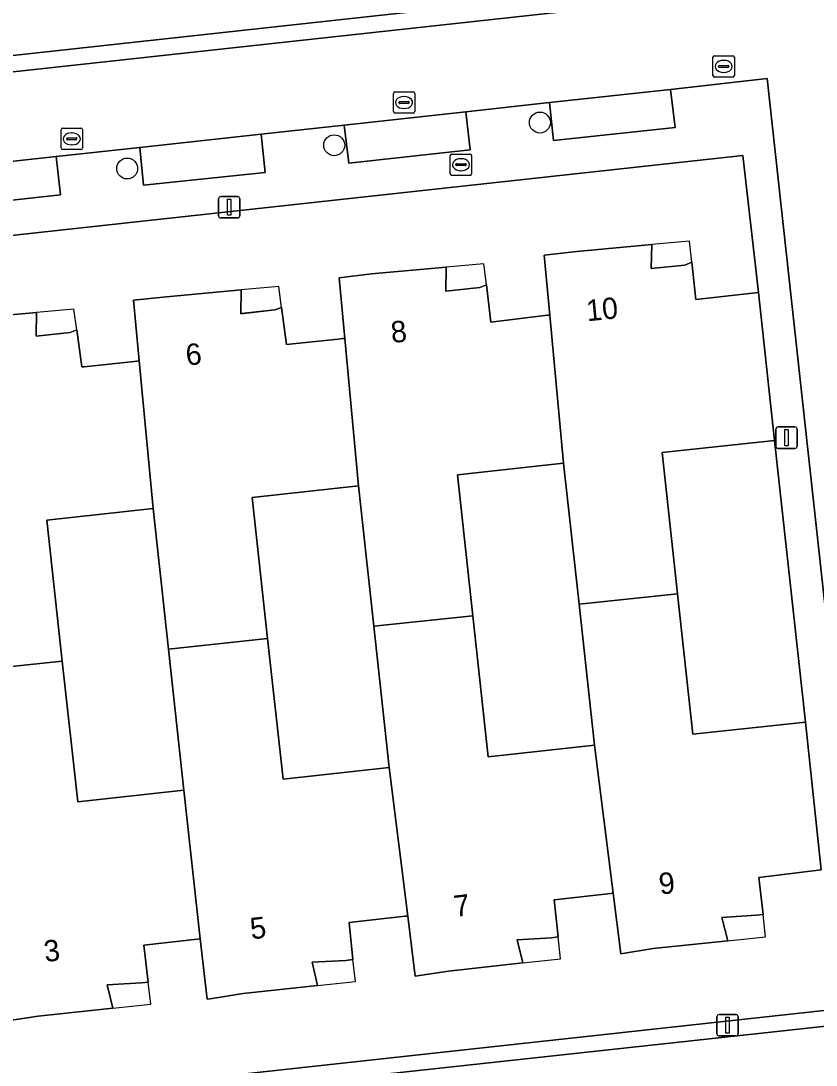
# Model space of a CAD drawing. Extents: x 161248 to 161848, y 384871 to 385383.
# Drawn here: x 161357.1 to 161394.3, y 385112.17 to 385161.04 of the extents above; entities that cross this region are included whole.
import ezdxf

# ---------------------------------------------------------------- set-up
doc = ezdxf.new("R2010")
doc.units = 0
for name, color, linetype in [('IMGEO_Boom', 7, 'Continuous'), ('IMGEO_Brandkraan', 7, 'Continuous'), ('IMGEO_Erf', 7, 'Continuous'), ('IMGEO_Kolk', 7, 'Continuous'), ('IMGEO_Lichtmast', 7, 'Continuous'), ('IMGEO_Muur', 7, 'Continuous'), ('IMGEO_Pand', 7, 'Continuous'), ('IMGEO_Pand_nummerreeks', 7, 'Continuous'), ('IMGEO_Pand_overbouw', 7, 'Continuous'), ('IMGEO_Parkeervlak_open', 7, 'Continuous'), ('IMGEO_Rijbaan_lokaal_open', 7, 'Continuous'), ('IMGEO_Voetpad_open', 7, 'Continuous')]:
    doc.layers.add(name, color=color, linetype=linetype)

msp = doc.modelspace()

# ---------------------------------------------------------------- linework, layer by layer
at = {"layer": 'IMGEO_Boom'}
for centre in [(161381.378, 385156.279), (161371.758, 385155.218), (161362.075, 385154.129)]:
    msp.add_circle(centre, 0.489, dxfattribs=at)
at = {"layer": 'IMGEO_Brandkraan'}
for p, q in [((161377.185, 385153.881), (161377.185, 385154.733)), ((161377.26, 385154.807), (161378.112, 385154.807)), ((161377.487, 385154.35), (161377.885, 385154.35)), ((161377.673, 385154.587), (161377.698, 385154.587)), ((161378.186, 385154.733), (161378.186, 385153.881)), ((161377.444, 385154.301), (161377.444, 385154.313)), ((161377.882, 385154.264), (161377.484, 385154.264)), ((161377.696, 385154.027), (161377.671, 385154.027)), ((161377.928, 385154.313), (161377.928, 385154.301)), ((161378.112, 385153.807), (161377.26, 385153.807))]:
    msp.add_line(p, q, dxfattribs=at)
for points in [[(161377.185, 385153.881), (161377.185, 385154.733)], [(161377.26, 385154.807), (161378.112, 385154.807)], [(161378.186, 385154.733), (161378.186, 385153.881)], [(161378.112, 385153.807), (161377.26, 385153.807)]]:
    msp.add_lwpolyline(points, dxfattribs=at)
for centre, radius, start, end in [((161377.262, 385154.731), 0.0765, 91.552, 178.448), ((161377.262, 385154.731), 0.0765, 91.552, 178.448), ((161377.484, 385154.31), 0.0403, 85.8775, 175.7526), ((161377.889, 385154.312), 0.0386, 1.7309, 96.639), ((161378.11, 385154.731), 0.0765, 1.552, 88.448), ((161378.11, 385154.731), 0.0765, 1.552, 88.448), ((161377.262, 385153.883), 0.0765, 181.552, 268.448), ((161377.262, 385153.883), 0.0765, 181.552, 268.448), ((161377.481, 385154.3), 0.0366, 178.938, 274.7102), ((161377.885, 385154.307), 0.043, 264.8664, 352.4533), ((161378.11, 385153.883), 0.0765, 271.552, 358.448), ((161378.11, 385153.883), 0.0765, 271.552, 358.448)]:
    msp.add_arc(centre, radius, start, end, dxfattribs=at)
for centre, major_axis, ratio, start_param, end_param in [((161377.672, 385154.307), (-0.387, 0.002), 0.722429, 4.712389, 7.853982), ((161377.697, 385154.307), (-0.39, 0.002), 0.717154, 1.570796, 4.712389)]:
    msp.add_ellipse(centre, major_axis=major_axis, ratio=ratio, start_param=start_param, end_param=end_param, dxfattribs=at)
at = {"layer": 'IMGEO_Erf'}
for points in [[(161341.369, 385161.26), (161341.751, 385157.774), (161414.901, 385165.791)], [(161354.342, 385147.087), (161357.835, 385147.394), (161357.818, 385146.288), (161359.401, 385146.46), (161359.719, 385146.576), (161359.956, 385144.842), (161360.063, 385144.853), (161362.405, 385145.104), (161362.528, 385145.117), (161362.641, 385145.129), (161362.376, 385147.967), (161363.908, 385148.129), (161367.412, 385148.446), (161367.398, 385147.336), (161367.42, 385147.339), (161368.979, 385147.52), (161369.294, 385147.627), (161369.519, 385145.891), (161371.937, 385146.147), (161372.141, 385146.169), (161372.255, 385146.181), (161371.992, 385149.021), (161373.499, 385149.197), (161376.995, 385149.511), (161376.975, 385148.397), (161378.566, 385148.567), (161378.873, 385148.684), (161379.078, 385146.946), (161381.73, 385147.259), (161381.843, 385147.272), (161381.582, 385150.08), (161383.104, 385150.25), (161386.606, 385150.569), (161386.583, 385149.447), (161388.155, 385149.608), (161388.482, 385149.742), (161388.674, 385148.005), (161391.61, 385148.328), (161390.866, 385154.733), (161342.683, 385149.46)], [(161394.539, 385121.312), (161391.621, 385120.955), (161391.817, 385119.216), (161391.5, 385119.185), (161389.894, 385119.087), (161390.161, 385117.991), (161386.679, 385117.627), (161385.166, 385117.386), (161384.809, 385120.215), (161384.696, 385120.202), (161382.045, 385119.91), (161382.231, 385118.17), (161381.917, 385118.136), (161380.313, 385118.036), (161380.576, 385116.952), (161377.096, 385116.575), (161375.55, 385116.331), (161375.199, 385119.148), (161375.084, 385119.136), (161372.452, 385118.851), (161372.636, 385117.116), (161372.303, 385117.074), (161370.721, 385116.988), (161370.97, 385115.894), (161367.494, 385115.531), (161365.962, 385115.279), (161365.808, 385115.263), (161365.493, 385118.083), (161362.859, 385117.793), (161363.059, 385116.048), (161362.739, 385116.022), (161361.138, 385115.924), (161361.407, 385114.838), (161357.912, 385114.471), (161356.367, 385114.224)], [(161347.043, 385109.527), (161395.24, 385114.796)]]:
    msp.add_lwpolyline(points, dxfattribs=at)
for points in [[(161392.354, 385141.407), (161387.094, 385140.842), (161387.817, 385134.221), (161388.533, 385127.656), (161393.793, 385128.224)], [(161382.489, 385140.336), (161377.519, 385139.79), (161378.241, 385133.199), (161378.964, 385126.604), (161383.934, 385127.151), (161383.212, 385133.741)], [(161369.363, 385125.549), (161374.333, 385126.095), (161373.611, 385132.706), (161372.893, 385139.281), (161367.923, 385138.735), (161368.644, 385132.134)], [(161364.006, 385131.641), (161363.284, 385138.226), (161358.314, 385137.68), (161359.038, 385131.08), (161359.76, 385124.495), (161364.73, 385125.041)]]:
    msp.add_lwpolyline(points, close=True, dxfattribs=at)
at = {"layer": 'IMGEO_Kolk'}
for p, q in [((161389.473, 385158.48), (161389.473, 385159.332)), ((161389.548, 385159.406), (161390.4, 385159.406)), ((161390.474, 385159.332), (161390.474, 385158.48)), ((161389.732, 385158.9), (161389.732, 385158.912)), ((161390.17, 385158.863), (161389.772, 385158.863)), ((161389.775, 385158.949), (161390.173, 385158.949)), ((161389.961, 385159.186), (161389.986, 385159.186)), ((161390.216, 385158.912), (161390.216, 385158.9)), ((161390.4, 385158.406), (161389.548, 385158.406)), ((161389.984, 385158.626), (161389.959, 385158.626)), ((161374.523, 385156.79), (161374.523, 385157.642)), ((161374.598, 385157.716), (161375.45, 385157.716)), ((161374.825, 385157.259), (161375.223, 385157.259)), ((161375.011, 385157.496), (161375.036, 385157.496)), ((161375.524, 385157.642), (161375.524, 385156.79)), ((161374.782, 385157.21), (161374.782, 385157.222)), ((161375.22, 385157.173), (161374.822, 385157.173)), ((161375.034, 385156.936), (161375.009, 385156.936)), ((161375.266, 385157.222), (161375.266, 385157.21)), ((161375.45, 385156.716), (161374.598, 385156.716)), ((161358.984, 385155.091), (161358.984, 385155.943)), ((161359.059, 385156.017), (161359.911, 385156.017)), ((161359.472, 385155.797), (161359.497, 385155.797)), ((161359.985, 385155.943), (161359.985, 385155.091)), ((161359.243, 385155.511), (161359.243, 385155.523)), ((161359.681, 385155.474), (161359.283, 385155.474)), ((161359.286, 385155.56), (161359.684, 385155.56)), ((161359.727, 385155.523), (161359.727, 385155.511)), ((161359.911, 385155.017), (161359.059, 385155.017)), ((161359.495, 385155.237), (161359.47, 385155.237))]:
    msp.add_line(p, q, dxfattribs=at)
for points in [[(161389.473, 385158.48), (161389.473, 385159.332)], [(161389.548, 385159.406), (161390.4, 385159.406)], [(161390.474, 385159.332), (161390.474, 385158.48)], [(161390.4, 385158.406), (161389.548, 385158.406)], [(161374.523, 385156.79), (161374.523, 385157.642)], [(161374.598, 385157.716), (161375.45, 385157.716)], [(161375.524, 385157.642), (161375.524, 385156.79)], [(161375.45, 385156.716), (161374.598, 385156.716)], [(161358.984, 385155.091), (161358.984, 385155.943)], [(161359.059, 385156.017), (161359.911, 385156.017)], [(161359.985, 385155.943), (161359.985, 385155.091)], [(161359.911, 385155.017), (161359.059, 385155.017)]]:
    msp.add_lwpolyline(points, dxfattribs=at)
for centre, radius, start, end in [((161389.55, 385159.33), 0.0765, 91.552, 178.448), ((161389.55, 385159.33), 0.0765, 91.552, 178.448), ((161390.398, 385159.33), 0.0765, 1.552, 88.448), ((161390.398, 385159.33), 0.0765, 1.552, 88.448), ((161389.772, 385158.909), 0.0403, 85.8775, 175.7526), ((161389.769, 385158.899), 0.0366, 178.938, 274.7102), ((161390.173, 385158.906), 0.043, 264.8664, 352.4533), ((161390.177, 385158.911), 0.0386, 1.7309, 96.639), ((161389.55, 385158.482), 0.0765, 181.552, 268.448), ((161389.55, 385158.482), 0.0765, 181.552, 268.448), ((161390.398, 385158.482), 0.0765, 271.552, 358.448), ((161390.398, 385158.482), 0.0765, 271.552, 358.448), ((161374.6, 385157.64), 0.0765, 91.552, 178.448), ((161374.6, 385157.64), 0.0765, 91.552, 178.448), ((161374.822, 385157.219), 0.0403, 85.8775, 175.7526), ((161375.227, 385157.221), 0.0386, 1.7309, 96.639), ((161375.448, 385157.64), 0.0765, 1.552, 88.448), ((161375.448, 385157.64), 0.0765, 1.552, 88.448), ((161374.6, 385156.792), 0.0765, 181.552, 268.448), ((161374.6, 385156.792), 0.0765, 181.552, 268.448), ((161374.819, 385157.209), 0.0366, 178.938, 274.7102), ((161375.223, 385157.216), 0.043, 264.8664, 352.4533), ((161375.448, 385156.792), 0.0765, 271.552, 358.448), ((161375.448, 385156.792), 0.0765, 271.552, 358.448), ((161359.061, 385155.941), 0.0765, 91.552, 178.448), ((161359.061, 385155.941), 0.0765, 91.552, 178.448), ((161359.909, 385155.941), 0.0765, 1.552, 88.448), ((161359.909, 385155.941), 0.0765, 1.552, 88.448), ((161359.283, 385155.52), 0.0403, 85.8775, 175.7526), ((161359.28, 385155.51), 0.0366, 178.938, 274.7102), ((161359.684, 385155.517), 0.043, 264.8664, 352.4533), ((161359.688, 385155.522), 0.0386, 1.7309, 96.639), ((161359.061, 385155.093), 0.0765, 181.552, 268.448), ((161359.061, 385155.093), 0.0765, 181.552, 268.448), ((161359.909, 385155.093), 0.0765, 271.552, 358.448), ((161359.909, 385155.093), 0.0765, 271.552, 358.448)]:
    msp.add_arc(centre, radius, start, end, dxfattribs=at)
for centre, major_axis, ratio, start_param, end_param in [((161389.96, 385158.906), (-0.387, 0.002), 0.722429, 4.712389, 7.853982), ((161389.985, 385158.906), (-0.39, 0.002), 0.717154, 1.570796, 4.712389), ((161375.01, 385157.216), (-0.387, 0.002), 0.722429, 4.712389, 7.853982), ((161375.035, 385157.216), (-0.39, 0.002), 0.717154, 1.570796, 4.712389), ((161359.471, 385155.517), (-0.387, 0.002), 0.722429, 4.712389, 7.853982), ((161359.496, 385155.517), (-0.39, 0.002), 0.717154, 1.570796, 4.712389)]:
    msp.add_ellipse(centre, major_axis=major_axis, ratio=ratio, start_param=start_param, end_param=end_param, dxfattribs=at)
at = {"layer": 'IMGEO_Lichtmast'}
for p, q in [((161366.353, 385151.914), (161366.353, 385152.714)), ((161366.353, 385152.714), (161366.353, 385151.914)), ((161366.453, 385152.814), (161367.243, 385152.814)), ((161367.243, 385152.814), (161366.453, 385152.814)), ((161367.343, 385152.714), (161367.343, 385151.914)), ((161367.343, 385151.914), (161367.343, 385152.714)), ((161367.243, 385151.814), (161366.453, 385151.814)), ((161366.453, 385151.814), (161367.243, 385151.814)), ((161392.414, 385141.134), (161392.414, 385141.934)), ((161392.414, 385141.934), (161392.414, 385141.134)), ((161392.514, 385142.034), (161393.304, 385142.034)), ((161393.304, 385142.034), (161392.514, 385142.034)), ((161393.404, 385141.934), (161393.404, 385141.134)), ((161393.404, 385141.134), (161393.404, 385141.934)), ((161393.304, 385141.034), (161392.514, 385141.034)), ((161392.514, 385141.034), (161393.304, 385141.034)), ((161389.66, 385113.636), (161389.66, 385114.436)), ((161389.66, 385114.436), (161389.66, 385113.636)), ((161389.76, 385114.536), (161390.55, 385114.536)), ((161390.55, 385114.536), (161389.76, 385114.536)), ((161390.65, 385114.436), (161390.65, 385113.636)), ((161390.65, 385113.636), (161390.65, 385114.436)), ((161390.55, 385113.536), (161389.76, 385113.536)), ((161389.76, 385113.536), (161390.55, 385113.536))]:
    msp.add_line(p, q, dxfattribs=at)
for points in [[(161366.773, 385152.689), (161366.923, 385152.689), (161366.923, 385151.939), (161366.773, 385151.939), (161366.773, 385152.689)], [(161392.834, 385141.909), (161392.984, 385141.909), (161392.984, 385141.159), (161392.834, 385141.159), (161392.834, 385141.909)], [(161390.08, 385114.411), (161390.23, 385114.411), (161390.23, 385113.661), (161390.08, 385113.661), (161390.08, 385114.411)]]:
    msp.add_lwpolyline(points, dxfattribs=at)
for centre, start, end in [((161366.453, 385152.714), 90, 180), ((161366.453, 385152.714), 90, 180), ((161367.243, 385152.714), 0, 90), ((161367.243, 385152.714), 360, 90), ((161366.453, 385151.914), 180, 270), ((161366.453, 385151.914), 180, 270), ((161367.243, 385151.914), 270, 0), ((161367.243, 385151.914), 270, 0), ((161392.514, 385141.934), 90, 180), ((161392.514, 385141.934), 90, 180), ((161393.304, 385141.934), 0, 90), ((161393.304, 385141.934), 360, 90), ((161392.514, 385141.134), 180, 270), ((161392.514, 385141.134), 180, 270), ((161393.304, 385141.134), 270, 0), ((161393.304, 385141.134), 270, 0), ((161389.76, 385114.436), 90, 180), ((161389.76, 385114.436), 90, 180), ((161390.55, 385114.436), 0, 90), ((161390.55, 385114.436), 360, 90), ((161389.76, 385113.636), 180, 270), ((161389.76, 385113.636), 180, 270), ((161390.55, 385113.636), 270, 0), ((161390.55, 385113.636), 270, 0)]:
    msp.add_arc(centre, 0.1, start, end, dxfattribs=at)
at = {"layer": 'IMGEO_Muur'}
msp.add_lwpolyline([(161393.793, 385128.224), (161392.354, 385141.407)], dxfattribs=at)
at = {"layer": 'IMGEO_Pand'}
for points in [[(161391.61, 385148.328), (161388.674, 385148.005), (161388.482, 385149.742), (161388.155, 385149.608), (161386.583, 385149.447), (161386.606, 385150.569), (161383.104, 385150.25), (161381.582, 385150.08), (161381.843, 385147.272), (161382.489, 385140.336), (161383.212, 385133.741), (161387.817, 385134.221), (161387.094, 385140.842), (161392.354, 385141.407)], [(161381.843, 385147.272), (161381.73, 385147.259), (161379.078, 385146.946), (161378.873, 385148.684), (161378.566, 385148.567), (161376.975, 385148.397), (161376.995, 385149.511), (161373.499, 385149.197), (161371.992, 385149.021), (161372.255, 385146.181), (161372.893, 385139.281), (161373.611, 385132.706), (161378.241, 385133.199), (161377.519, 385139.79), (161382.489, 385140.336)], [(161372.255, 385146.181), (161372.141, 385146.169), (161371.937, 385146.147), (161369.519, 385145.891), (161369.294, 385147.627), (161368.979, 385147.52), (161367.42, 385147.339), (161367.398, 385147.336), (161367.412, 385148.446), (161363.908, 385148.129), (161362.376, 385147.967), (161362.641, 385145.129), (161363.284, 385138.226), (161364.006, 385131.641), (161368.644, 385132.134), (161367.923, 385138.735), (161372.893, 385139.281)], [(161362.641, 385145.129), (161362.528, 385145.117), (161362.405, 385145.104), (161360.063, 385144.853), (161359.956, 385144.842), (161359.719, 385146.576), (161359.401, 385146.46), (161357.818, 385146.288), (161357.835, 385147.394), (161354.342, 385147.087), (161352.805, 385146.916), (161353.067, 385144.078), (161353.706, 385137.173), (161354.424, 385130.587), (161359.038, 385131.08), (161358.314, 385137.68), (161363.284, 385138.226)], [(161393.793, 385128.224), (161388.533, 385127.656), (161387.817, 385134.221), (161383.212, 385133.741), (161383.934, 385127.151), (161384.809, 385120.215), (161385.166, 385117.386), (161386.679, 385117.627), (161390.161, 385117.991), (161389.894, 385119.087), (161391.5, 385119.185), (161391.817, 385119.216), (161391.621, 385120.955), (161394.539, 385121.312)], [(161383.934, 385127.151), (161378.964, 385126.604), (161378.241, 385133.199), (161373.611, 385132.706), (161374.333, 385126.095), (161375.199, 385119.148), (161375.55, 385116.331), (161377.096, 385116.575), (161380.576, 385116.952), (161380.313, 385118.036), (161381.917, 385118.136), (161382.231, 385118.17), (161382.045, 385119.91), (161384.696, 385120.202), (161384.809, 385120.215)], [(161374.333, 385126.095), (161369.363, 385125.549), (161368.644, 385132.134), (161364.006, 385131.641), (161364.73, 385125.041), (161365.493, 385118.083), (161365.808, 385115.263), (161365.962, 385115.279), (161367.494, 385115.531), (161370.97, 385115.894), (161370.721, 385116.988), (161372.303, 385117.074), (161372.636, 385117.116), (161372.452, 385118.851), (161375.084, 385119.136), (161375.199, 385119.148)], [(161364.73, 385125.041), (161359.76, 385124.495), (161359.038, 385131.08), (161354.424, 385130.587), (161355.143, 385123.987), (161356.013, 385117.05), (161356.367, 385114.224), (161357.912, 385114.471), (161361.407, 385114.838), (161361.138, 385115.924), (161362.739, 385116.022), (161363.059, 385116.048), (161362.859, 385117.793), (161365.493, 385118.083)]]:
    msp.add_lwpolyline(points, close=True, dxfattribs=at)
at = {"layer": 'IMGEO_Pand_overbouw'}
for points in [[(161388.373, 385150.73), (161386.606, 385150.569), (161386.583, 385149.447), (161388.155, 385149.608), (161388.482, 385149.742)], [(161378.757, 385149.669), (161376.995, 385149.511), (161376.975, 385148.397), (161378.566, 385148.567), (161378.873, 385148.684)], [(161369.168, 385148.602), (161367.412, 385148.446), (161367.398, 385147.336), (161368.979, 385147.52), (161369.294, 385147.627)], [(161359.586, 385147.548), (161357.835, 385147.394), (161357.818, 385146.288), (161359.401, 385146.46), (161359.719, 385146.576)], [(161391.817, 385119.216), (161391.5, 385119.185), (161389.894, 385119.087), (161390.161, 385117.991), (161391.934, 385118.176)], [(161382.231, 385118.17), (161381.917, 385118.136), (161380.313, 385118.036), (161380.576, 385116.952), (161382.341, 385117.143)], [(161372.636, 385117.116), (161372.303, 385117.074), (161370.721, 385116.988), (161370.97, 385115.894), (161372.746, 385116.08)], [(161363.059, 385116.048), (161362.739, 385116.022), (161361.138, 385115.924), (161361.407, 385114.838), (161363.176, 385115.024)]]:
    msp.add_lwpolyline(points, close=True, dxfattribs=at)
at = {"layer": 'IMGEO_Parkeervlak_open'}
for points in [[(161381.825, 385157.219), (161382.018, 385155.438), (161387.704, 385156.051), (161387.494, 385157.833)], [(161372.231, 385156.162), (161372.434, 385154.372), (161378.117, 385155.009), (161377.912, 385156.775)], [(161368.344, 385155.738), (161362.66, 385155.108), (161362.838, 385153.348), (161368.535, 385153.944)], [(161358.759, 385154.69), (161353.072, 385154.067), (161353.26, 385152.27), (161358.961, 385152.901)]]:
    msp.add_lwpolyline(points, close=True, dxfattribs=at)
at = {"layer": 'IMGEO_Rijbaan_lokaal_open'}
msp.add_lwpolyline([(161395.989, 385162.959), (161342.455, 385157.097), (161342.934, 385152.944), (161343.487, 385152.997), (161349.169, 385153.631), (161353.072, 385154.067), (161358.759, 385154.69), (161362.66, 385155.108), (161368.344, 385155.738), (161372.231, 385156.162), (161377.912, 385156.775), (161381.825, 385157.219), (161387.494, 385157.833), (161392.01, 385158.338), (161396.837, 385114.227)], dxfattribs=at)
msp.add_lwpolyline([(161392.803, 385109.668), (161395.787, 385109.99), (161397.29, 385110.152), (161396.837, 385114.227), (161395.323, 385114.062), (161347.74, 385108.882), (161348.197, 385104.749), (161348.755, 385104.797), (161354.446, 385105.455), (161358.333, 385105.878), (161364.034, 385106.491), (161367.933, 385106.944), (161373.62, 385107.557), (161377.519, 385107.972), (161383.208, 385108.61), (161387.116, 385109.034)], close=True, dxfattribs=at)
at = {"layer": 'IMGEO_Voetpad_open'}
for points in [[(161414.901, 385165.791), (161341.751, 385157.774), (161341.838, 385157.038), (161342.455, 385157.097), (161395.989, 385162.959)], [(161396.837, 385114.227), (161392.01, 385158.338), (161387.494, 385157.833), (161387.704, 385156.051), (161382.018, 385155.438), (161381.825, 385157.219), (161377.912, 385156.775), (161378.117, 385155.009), (161372.434, 385154.372), (161372.231, 385156.162), (161368.344, 385155.738), (161368.535, 385153.944), (161362.838, 385153.348), (161362.66, 385155.108), (161358.759, 385154.69), (161358.961, 385152.901), (161353.26, 385152.27)], [(161342.683, 385149.46), (161390.866, 385154.733), (161391.61, 385148.328), (161392.354, 385141.407), (161393.793, 385128.224), (161394.539, 385121.312)]]:
    msp.add_lwpolyline(points, dxfattribs=at)
msp.add_lwpolyline([(161395.323, 385114.062), (161395.24, 385114.796), (161347.043, 385109.527), (161347.116, 385108.799), (161347.74, 385108.882)], close=True, dxfattribs=at)

# ---------------------------------------------------------------- texts
at = {"layer": 'IMGEO_Pand_nummerreeks'}
for s, rotation, p in [('10', 5.5863, (161383.59, 385146.978)), ('8', 5.6322, (161374.454, 385145.965)), ('6', 5.4546, (161364.858, 385144.908)), ('9', 6.8812, (161387.004, 385120.149)), ('7', 7.0187, (161377.412, 385119.101)), ('5', 7.0015, (161367.885, 385118.054)), ('3', 6.9271, (161358.24, 385116.992))]:
    msp.add_text(s, height=1, rotation=rotation, dxfattribs=at).set_placement(p)

doc.saveas('drawing.dxf')
